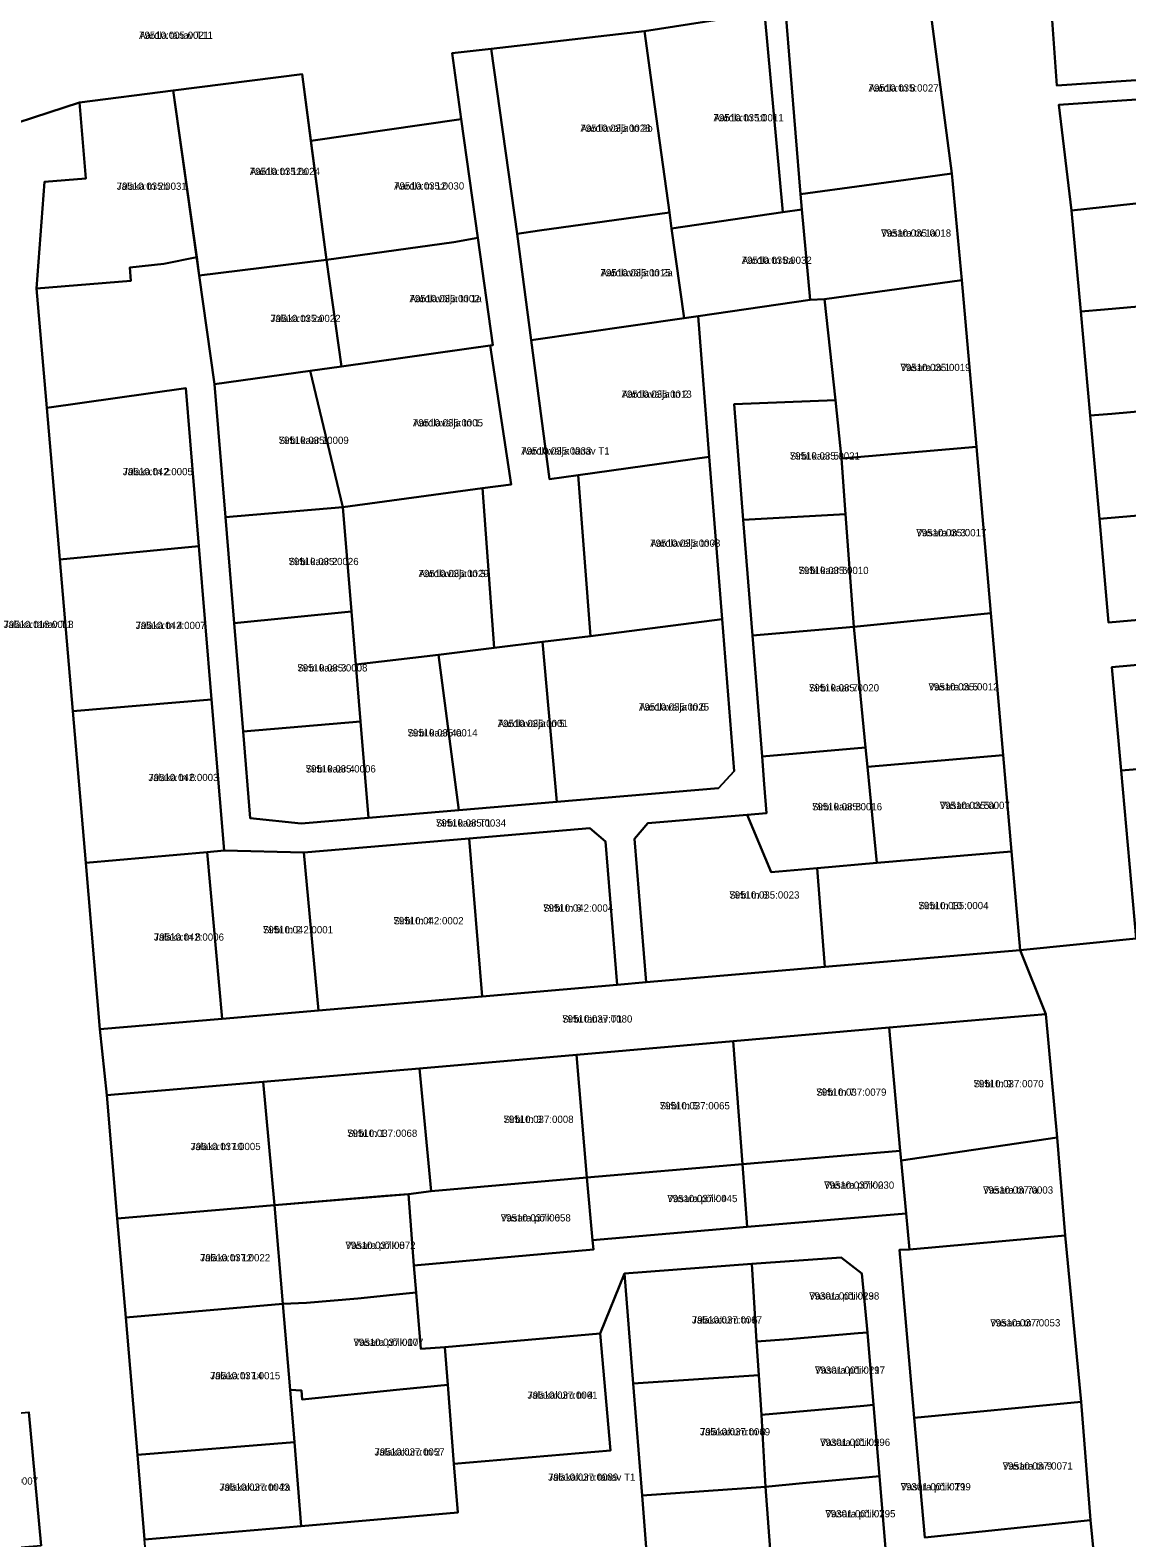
# Model space of a CAD drawing. Extents: x 643847 to 663718, y 6468443 to 6482775.
# Drawn here: x 659369.8 to 659596.7, y 6471257.8 to 6471569.6 of the extents above; entities that cross this region are included whole.
import ezdxf

# ---------------------------------------------------------------- set-up
doc = ezdxf.new("R2010")
doc.units = 0
for name, color, linetype in [('L_AADRESS', 7, 'Continuous'), ('PIIR', 7, 'Continuous'), ('TUNNUS', 7, 'Continuous')]:
    doc.layers.add(name, color=color, linetype=linetype)

msp = doc.modelspace()

# ---------------------------------------------------------------- linework, layer by layer
at = {"layer": 'PIIR'}
for points in [[(659580.87, 6471576.54), (659607.41, 6471580.11), (659606.98, 6471582.1), (659609.15, 6471582.53), (659619.1, 6471584.49), (659620.31, 6471584.76), (659620.87, 6471581.91), (659646.6, 6471590.65), (659648.96, 6471574.16), (659622.36, 6471571.31), (659624.2, 6471560.96), (659582.22, 6471558.13)], [(659553.38, 6471577.64), (659555.68, 6471576.73), (659560.45, 6471539.96), (659555.5, 6471539.28), (659529.18, 6471535.65), (659526.05, 6471573.72)], [(659521.69, 6471573.27), (659525.49, 6471531.93), (659502.51, 6471528.6), (659502.07, 6471531.87), (659499.03, 6471553.71), (659496.87, 6471569.35)], [(659496.87, 6471569.35), (659499.03, 6471553.71), (659502.07, 6471531.87), (659475.2, 6471528.13), (659470.56, 6471527.48), (659465.2, 6471565.74)], [(659457.07, 6471564.82), (659465.2, 6471565.74), (659470.56, 6471527.48), (659473.45, 6471505.47), (659477.24, 6471476.71), (659483.2, 6471477.52), (659485.72, 6471444.28), (659475.76, 6471443.06), (659465.82, 6471441.85), (659463.38, 6471474.83), (659469.33, 6471475.63), (659464.93, 6471504.34), (659465.48, 6471504.42), (659462.38, 6471526.62), (659458.93, 6471551.15)], [(659426.09, 6471560.48), (659431.11, 6471522.09), (659404.79, 6471518.85), (659399.37, 6471557.08)], [(659371.12, 6471516.17), (659372.79, 6471538.19), (659381.33, 6471538.9), (659379.99, 6471554.62), (659399.37, 6471557.08), (659404.26, 6471522.64), (659397.45, 6471521.29), (659390.39, 6471520.5), (659390.61, 6471517.78)], [(659582.62, 6471554.14), (659587.61, 6471554.48), (659614.86, 6471556.32), (659617.49, 6471536.51), (659617.55, 6471535.79), (659585.24, 6471532.27)], [(659458.93, 6471551.15), (659462.38, 6471526.62), (659457.45, 6471525.75), (659431.11, 6471522.09), (659427.88, 6471546.73)], [(659562.55, 6471517.87), (659534.13, 6471513.92), (659531.16, 6471513.81), (659529.45, 6471532.49), (659529.18, 6471535.65), (659555.5, 6471539.28), (659560.45, 6471539.96)], [(659585.24, 6471532.27), (659617.55, 6471535.79), (659619.37, 6471515.15), (659619.46, 6471514.22), (659592.06, 6471511.8), (659587.13, 6471511.37)], [(659470.56, 6471527.48), (659475.2, 6471528.13), (659502.07, 6471531.87), (659502.51, 6471528.6), (659505.09, 6471510.03), (659473.45, 6471505.47)], [(659529.45, 6471532.49), (659531.16, 6471513.81), (659507.96, 6471510.41), (659505.09, 6471510.03), (659502.51, 6471528.6), (659525.49, 6471531.93)], [(659465.48, 6471504.42), (659464.93, 6471504.34), (659460.53, 6471503.74), (659434.18, 6471500.03), (659431.11, 6471522.09), (659457.45, 6471525.75), (659462.38, 6471526.62)], [(659410.18, 6471468.89), (659411.99, 6471446.97), (659413.84, 6471424.55), (659415.33, 6471406.61), (659425.86, 6471405.51), (659439.82, 6471406.7), (659458.49, 6471408.3), (659478.77, 6471409.99), (659512.21, 6471412.82), (659515.45, 6471416.3), (659512.95, 6471447.75), (659510.28, 6471481.34), (659507.96, 6471510.41), (659531.16, 6471513.81), (659534.13, 6471513.92), (659536.38, 6471493.04), (659515.42, 6471492.27), (659517.32, 6471468.34), (659519.22, 6471444.41), (659521.21, 6471419.4), (659521.67, 6471413.61), (659522.15, 6471407.63), (659518.16, 6471407.3), (659497.56, 6471405.59), (659494.81, 6471402.31), (659497.21, 6471372.66), (659491.23, 6471372.14), (659488.83, 6471401.81), (659485.59, 6471404.54), (659460.64, 6471402.44), (659426.41, 6471399.53), (659409.91, 6471399.91), (659407.32, 6471431.17), (659404.69, 6471462.88), (659401.97, 6471495.52), (659373.22, 6471491.5), (659371.12, 6471516.17), (659390.61, 6471517.78), (659390.39, 6471520.5), (659397.45, 6471521.29), (659404.26, 6471522.64), (659404.79, 6471518.85), (659407.91, 6471496.35)], [(659404.79, 6471518.85), (659431.11, 6471522.09), (659434.18, 6471500.03), (659427.71, 6471499.12), (659407.91, 6471496.35)], [(659565.55, 6471483.43), (659537.67, 6471480.98), (659536.38, 6471493.04), (659534.13, 6471513.92), (659562.55, 6471517.87)], [(659587.13, 6471511.37), (659592.06, 6471511.8), (659619.46, 6471514.22), (659621.3, 6471493.35), (659621.36, 6471492.73), (659593.58, 6471490.27), (659589.07, 6471489.87)], [(659505.09, 6471510.03), (659507.96, 6471510.41), (659510.28, 6471481.34), (659483.2, 6471477.52), (659477.24, 6471476.71), (659473.45, 6471505.47)], [(659469.33, 6471475.63), (659463.38, 6471474.83), (659434.49, 6471470.92), (659427.71, 6471499.12), (659434.18, 6471500.03), (659464.93, 6471504.34)], [(659407.91, 6471496.35), (659427.71, 6471499.12), (659434.49, 6471470.92), (659410.18, 6471468.89)], [(659401.97, 6471495.52), (659404.69, 6471462.88), (659375.91, 6471460.13), (659373.22, 6471491.5)], [(659515.42, 6471492.27), (659536.38, 6471493.04), (659537.67, 6471480.98), (659538.5, 6471469.51), (659517.32, 6471468.34)], [(659589.07, 6471489.87), (659593.58, 6471490.27), (659621.36, 6471492.73), (659623.19, 6471471.27), (659591, 6471468.53)], [(659568.56, 6471448.99), (659540.19, 6471446.21), (659538.5, 6471469.51), (659537.67, 6471480.98), (659565.55, 6471483.43)], [(659510.28, 6471481.34), (659512.95, 6471447.75), (659485.72, 6471444.28), (659483.2, 6471477.52)], [(659465.82, 6471441.85), (659454.26, 6471440.37), (659437.2, 6471438.39), (659436.29, 6471449.34), (659434.49, 6471470.92), (659463.38, 6471474.83)], [(659410.18, 6471468.89), (659434.49, 6471470.92), (659436.29, 6471449.34), (659411.99, 6471446.97)], [(659517.32, 6471468.34), (659538.5, 6471469.51), (659540.19, 6471446.21), (659519.22, 6471444.41)], [(659591, 6471468.53), (659623.19, 6471471.27), (659625.04, 6471449.9), (659592.86, 6471447.07)], [(659378.59, 6471428.71), (659375.91, 6471460.13), (659404.69, 6471462.88), (659407.32, 6471431.17)], [(659411.99, 6471446.97), (659436.29, 6471449.34), (659437.2, 6471438.39), (659438.17, 6471426.61), (659413.84, 6471424.55)], [(659485.72, 6471444.28), (659512.95, 6471447.75), (659515.45, 6471416.3), (659512.21, 6471412.82), (659478.77, 6471409.99), (659475.76, 6471443.06)], [(659571.1, 6471419.66), (659543.01, 6471417.25), (659542.62, 6471421.23), (659540.19, 6471446.21), (659568.56, 6471448.99)], [(659519.22, 6471444.41), (659540.19, 6471446.21), (659542.62, 6471421.23), (659521.21, 6471419.4)], [(659465.82, 6471441.85), (659475.76, 6471443.06), (659478.77, 6471409.99), (659458.49, 6471408.3), (659454.26, 6471440.37)], [(659439.82, 6471406.7), (659438.17, 6471426.61), (659437.2, 6471438.39), (659454.26, 6471440.37), (659458.49, 6471408.3)], [(659625.96, 6471440.76), (659627.86, 6471419.35), (659620.39, 6471418.67), (659600.46, 6471416.88), (659595.49, 6471416.44), (659593.6, 6471437.84)], [(659378.59, 6471428.71), (659407.32, 6471431.17), (659409.91, 6471399.91), (659406.42, 6471399.6), (659381.28, 6471397.35)], [(659413.84, 6471424.55), (659438.17, 6471426.61), (659439.82, 6471406.7), (659425.86, 6471405.51), (659415.33, 6471406.61)], [(659532.58, 6471396.29), (659523.12, 6471395.47), (659518.16, 6471407.3), (659522.15, 6471407.63), (659521.67, 6471413.61), (659521.21, 6471419.4), (659542.62, 6471421.23), (659543.01, 6471417.25), (659544.94, 6471397.35)], [(659572.84, 6471399.74), (659544.94, 6471397.35), (659543.01, 6471417.25), (659571.1, 6471419.66)], [(659595.49, 6471416.44), (659600.46, 6471416.88), (659620.39, 6471418.67), (659623.03, 6471388.78), (659623.45, 6471383.99), (659598.59, 6471381.69)], [(659497.21, 6471372.66), (659494.81, 6471402.31), (659497.56, 6471405.59), (659518.16, 6471407.3), (659523.12, 6471395.47), (659532.58, 6471396.29), (659534.17, 6471375.85)], [(659463.34, 6471369.76), (659460.64, 6471402.44), (659485.59, 6471404.54), (659488.83, 6471401.81), (659491.23, 6471372.14)], [(659429.48, 6471366.85), (659426.41, 6471399.53), (659460.64, 6471402.44), (659463.34, 6471369.76)], [(659381.28, 6471397.35), (659406.42, 6471399.6), (659409.5, 6471365.13), (659384.22, 6471362.96)], [(659409.5, 6471365.13), (659406.42, 6471399.6), (659409.91, 6471399.91), (659426.41, 6471399.53), (659429.48, 6471366.85)], [(659534.17, 6471375.85), (659532.58, 6471396.29), (659544.94, 6471397.35), (659572.84, 6471399.74), (659574.63, 6471379.32)], [(659418.03, 6471352.09), (659385.66, 6471349.35), (659384.22, 6471362.96), (659409.5, 6471365.13), (659429.48, 6471366.85), (659463.34, 6471369.76), (659491.23, 6471372.14), (659497.21, 6471372.66), (659534.17, 6471375.85), (659574.63, 6471379.32), (659579.93, 6471366.06), (659547.48, 6471363.32), (659515.25, 6471360.5), (659482.82, 6471357.68), (659450.33, 6471354.83)], [(659515.25, 6471360.5), (659547.48, 6471363.32), (659549.82, 6471337.83), (659517.19, 6471335.07)], [(659579.93, 6471366.06), (659582.24, 6471340.56), (659550, 6471335.84), (659549.82, 6471337.83), (659547.48, 6471363.32)], [(659515.25, 6471360.5), (659517.19, 6471335.07), (659484.98, 6471332.28), (659482.82, 6471357.68)], [(659482.82, 6471357.68), (659484.98, 6471332.28), (659452.78, 6471329.49), (659450.33, 6471354.83)], [(659450.33, 6471354.83), (659452.78, 6471329.49), (659448.05, 6471328.88), (659443.31, 6471328.48), (659420.36, 6471326.57), (659418.03, 6471352.09)], [(659385.66, 6471349.35), (659418.03, 6471352.09), (659420.36, 6471326.57), (659387.81, 6471323.83)], [(659583.95, 6471320.28), (659551.71, 6471317.37), (659551.01, 6471324.86), (659550, 6471335.84), (659582.24, 6471340.56)], [(659486.15, 6471319.33), (659484.98, 6471332.28), (659517.19, 6471335.07), (659518.15, 6471322.11)], [(659518.15, 6471322.11), (659517.19, 6471335.07), (659549.82, 6471337.83), (659550, 6471335.84), (659551.01, 6471324.86)], [(659449.19, 6471314.12), (659448.05, 6471328.88), (659452.78, 6471329.49), (659484.98, 6471332.28), (659486.15, 6471319.33), (659486.32, 6471317.41)], [(659448.05, 6471328.88), (659449.19, 6471314.12), (659449.67, 6471308.54), (659444.82, 6471308.04), (659437.56, 6471307.25), (659426.94, 6471306.36), (659422.05, 6471306.16), (659420.36, 6471326.57)], [(659387.81, 6471323.83), (659420.36, 6471326.57), (659422.05, 6471306.16), (659389.57, 6471303.36)], [(659587.2, 6471285.9), (659552.7, 6471282.61), (659549.64, 6471317.31), (659551.71, 6471317.37), (659583.95, 6471320.28)], [(659494.53, 6471289.71), (659492.73, 6471312.45), (659519.08, 6471314.46), (659520.08, 6471298.34), (659520.58, 6471291.39)], [(659520.08, 6471298.34), (659519.08, 6471314.46), (659537.6, 6471315.77), (659541.84, 6471312.47), (659543.05, 6471300.23), (659541.1, 6471300.07), (659526.76, 6471298.89)], [(659424.04, 6471252.41), (659394.18, 6471249.25), (659393.48, 6471257.44), (659425.85, 6471260.16), (659458.24, 6471263.03), (659457.46, 6471273.04), (659489.83, 6471275.81), (659487.75, 6471300.02), (659492.73, 6471312.45), (659494.53, 6471289.71), (659496.41, 6471266.5), (659498.25, 6471242.29), (659499.44, 6471227.15), (659493.94, 6471226.7), (659492.26, 6471248.18), (659459.73, 6471245.41), (659458.95, 6471255.19), (659432.51, 6471252.83)], [(659422.05, 6471306.16), (659426.94, 6471306.36), (659437.56, 6471307.25), (659444.82, 6471308.04), (659449.67, 6471308.54), (659450.61, 6471296.83), (659455.6, 6471297.18), (659456.21, 6471289.4), (659446.27, 6471288.42), (659426.05, 6471286.4), (659425.96, 6471288.27), (659423.59, 6471288.35)], [(659389.57, 6471303.36), (659422.05, 6471306.16), (659423.59, 6471288.35), (659424.51, 6471277.56), (659391.99, 6471274.96)], [(659457.46, 6471273.04), (659456.21, 6471289.4), (659455.6, 6471297.18), (659487.75, 6471300.02), (659489.83, 6471275.81)], [(659520.58, 6471291.39), (659520.08, 6471298.34), (659526.76, 6471298.89), (659541.1, 6471300.07), (659543.05, 6471300.23), (659544.26, 6471285.25), (659542.28, 6471285.05), (659528.17, 6471283.82), (659521.1, 6471283.19)], [(659494.53, 6471289.71), (659520.58, 6471291.39), (659521.1, 6471283.19), (659521.9, 6471268.3), (659496.41, 6471266.5)], [(659425.85, 6471260.16), (659424.51, 6471277.56), (659423.59, 6471288.35), (659425.96, 6471288.27), (659426.05, 6471286.4), (659446.27, 6471288.43), (659456.21, 6471289.4), (659457.46, 6471273.04), (659458.24, 6471263.03)], [(659521.9, 6471268.3), (659521.1, 6471283.19), (659528.17, 6471283.82), (659542.28, 6471285.05), (659544.26, 6471285.25), (659545.52, 6471270.5), (659543.35, 6471270.29), (659529.59, 6471269.06)], [(659587.2, 6471285.9), (659589.18, 6471261.45), (659554.87, 6471257.86), (659552.7, 6471282.61)], [(659372.07, 6471256.11), (659344.26, 6471253.81), (659341.82, 6471281.22), (659369.55, 6471283.74)], [(659393.48, 6471257.44), (659391.99, 6471274.96), (659424.51, 6471277.56), (659425.85, 6471260.16)], [(659523.05, 6471253.51), (659521.9, 6471268.3), (659529.59, 6471269.06), (659543.35, 6471270.29), (659545.52, 6471270.5), (659546.75, 6471255.59), (659544.73, 6471255.43), (659531, 6471254.27)], [(659496.41, 6471266.5), (659521.9, 6471268.3), (659523.05, 6471253.51), (659523.73, 6471244.62), (659498.25, 6471242.29)]]:
    msp.add_lwpolyline(points, close=True, dxfattribs=at)
for points in [[(659625.96, 6471440.76), (659593.6, 6471437.84), (659595.49, 6471416.44), (659598.59, 6471381.69), (659574.63, 6471379.32), (659572.84, 6471399.74), (659571.1, 6471419.66), (659568.56, 6471448.99), (659565.55, 6471483.43), (659562.55, 6471517.87), (659560.45, 6471539.96), (659555.68, 6471576.73), (659580.87, 6471576.54), (659582.22, 6471558.13), (659624.2, 6471560.96)], [(659526.05, 6471573.72), (659529.18, 6471535.65), (659529.45, 6471532.49), (659525.49, 6471531.93), (659521.69, 6471573.27), (659496.87, 6471569.35), (659465.2, 6471565.74), (659457.07, 6471564.82), (659458.93, 6471551.15), (659427.88, 6471546.73), (659426.09, 6471560.48), (659399.37, 6471557.08), (659379.99, 6471554.62), (659335.08, 6471540)], [(659335.08, 6471540), (659379.99, 6471554.62), (659381.33, 6471538.9), (659372.79, 6471538.19), (659371.12, 6471516.17), (659373.22, 6471491.5), (659375.91, 6471460.13), (659378.59, 6471428.71), (659381.28, 6471397.35), (659384.22, 6471362.96), (659385.66, 6471349.35), (659387.81, 6471323.83), (659389.57, 6471303.36), (659391.99, 6471274.96), (659393.48, 6471257.44)], [(659614.86, 6471556.32), (659587.61, 6471554.48), (659582.62, 6471554.14), (659585.24, 6471532.27), (659587.13, 6471511.37), (659589.07, 6471489.87), (659591, 6471468.53), (659592.86, 6471447.07), (659625.04, 6471449.9)], [(659598.29, 6471152.55), (659596.46, 6471172.5), (659595.62, 6471181.66), (659594.24, 6471200.72), (659592.42, 6471225.78), (659590.13, 6471251.56), (659589.18, 6471261.45), (659587.2, 6471285.9), (659583.95, 6471320.28), (659582.24, 6471340.56), (659579.93, 6471366.06), (659574.63, 6471379.32), (659598.59, 6471381.69)], [(659546.75, 6471255.59), (659545.52, 6471270.5), (659544.26, 6471285.25), (659543.05, 6471300.23), (659541.84, 6471312.47), (659537.6, 6471315.77), (659519.08, 6471314.46), (659492.73, 6471312.45), (659487.75, 6471300.02), (659455.6, 6471297.18), (659450.61, 6471296.83), (659449.67, 6471308.54), (659449.19, 6471314.12), (659486.32, 6471317.41), (659486.15, 6471319.33), (659518.15, 6471322.11), (659551.01, 6471324.86), (659551.71, 6471317.37), (659549.64, 6471317.31), (659552.7, 6471282.61), (659554.87, 6471257.86), (659589.18, 6471261.45), (659590.13, 6471251.56)], [(659372.07, 6471256.11), (659369.55, 6471283.74)]]:
    msp.add_lwpolyline(points, dxfattribs=at)

# ---------------------------------------------------------------- texts
at = {"layer": 'L_AADRESS'}
for s, p in [('Aardla tänav T11', (659392.33, 6471567.79)), ('Aardla tn 8', (659543.25, 6471556.89)), ('Aardlavälja tn 2b', (659483.64, 6471548.57)), ('Aardla tn 10', (659511.18, 6471550.73)), ('Aardla tn 12a', (659415.24, 6471539.62)), ('Jalaka tn 2b', (659387.69, 6471536.57)), ('Aardla tn 12', (659445.09, 6471536.62)), ('Vasara tn 1a', (659545.83, 6471526.88)), ('Aardla tn 8a', (659517, 6471521.26)), ('Aardlavälja tn 2a', (659487.8, 6471518.67)), ('Aardlavälja tn 1a', (659448.28, 6471513.33)), ('Jalaka tn 2a', (659419.51, 6471509.22)), ('Vasara tn 1', (659549.84, 6471499.08)), ('Aardlavälja tn 2', (659492.16, 6471493.56)), ('Aardlavälja tn 1', (659448.98, 6471487.63)), ('Sirbi kaar 1', (659421.2, 6471484.01)), ('Aardlavälja tänav T1', (659471.39, 6471481.82)), ('Sirbi kaar 5', (659526.96, 6471480.78)), ('Jalaka tn 2', (659388.95, 6471477.54)), ('Vasara tn 3', (659553.12, 6471464.91)), ('Aardlavälja tn 4', (659498.08, 6471462.74)), ('Sirbi kaar 2', (659423.25, 6471458.95)), ('Aardlavälja tn 3', (659450.16, 6471456.47)), ('Sirbi kaar 6', (659528.75, 6471457.1)), ('Jalaka tänav T1', (659364.28, 6471445.93)), ('Jalaka tn 4', (659391.61, 6471445.73)), ('Sirbi kaar 3', (659425.07, 6471436.95)), ('Sirbi kaar 7', (659530.92, 6471432.82)), ('Vasara tn 5', (659555.64, 6471433.03)), ('Aardlavälja tn 6', (659495.75, 6471428.87)), ('Aardlavälja tn 5', (659466.52, 6471425.45)), ('Sirbi kaar 4a', (659447.85, 6471423.51)), ('Sirbi kaar 4', (659426.79, 6471416.06)), ('Jalaka tn 6', (659394.25, 6471414.28)), ('Sirbi kaar 8', (659531.55, 6471408.24)), ('Vasara tn 5a', (659557.97, 6471408.51)), ('Sirbi kaar T1', (659453.75, 6471404.87)), ('Sirbi tn 8', (659514.44, 6471389.98)), ('Sirbi tn 6', (659475.93, 6471387.28)), ('Sirbi tn 10', (659553.56, 6471387.79)), ('Sirbi tn 4', (659444.96, 6471384.65)), ('Jalaka tn 8', (659395.39, 6471381.27)), ('Sirbi tn 2', (659417.95, 6471382.79)), ('Sirbi tänav T1', (659479.87, 6471364.34)), ('Sirbi tn 7', (659532.44, 6471349.2)), ('Sirbi tn 9', (659564.96, 6471350.95)), ('Sirbi tn 5', (659500.05, 6471346.39)), ('Sirbi tn 3', (659467.72, 6471343.58)), ('Sirbi tn 1', (659435.38, 6471340.7)), ('Jalaka tn 10', (659402.97, 6471337.96)), ('Vasara põik 4', (659501.61, 6471327.2)), ('Vasara põik 2', (659534.05, 6471329.97)), ('Vasara tn 7a', (659566.93, 6471328.96)), ('Vasara põik 6', (659467.14, 6471323.2)), ('Jalaka tn 12', (659404.95, 6471314.96)), ('Vasara põik 8', (659435.02, 6471317.52)), ('Vasara põik 13', (659530.96, 6471307.05)), ('Jalakakuru tn 6', (659506.7, 6471302.09)), ('Vasara tn 7', (659568.42, 6471301.49)), ('Vasara põik 10', (659436.68, 6471297.47)), ('Jalaka tn 14', (659407.03, 6471290.56)), ('Vasara põik 11', (659532.15, 6471291.71)), ('Jalakakuru tn 4', (659472.67, 6471286.53)), ('Jalakakuru tn 8', (659508.37, 6471278.95)), ('Jalakakuru tn 2', (659441.03, 6471274.78)), ('Vasara põik 9', (659533.21, 6471276.78)), ('Vasara tn 9', (659570.99, 6471271.88)), ('Jalakakuru tänav T1', (659476.95, 6471269.57)), ('Jalakakuru tn 2a', (659408.95, 6471267.5)), ('Vasara põik T1', (659549.89, 6471267.58)), ('Vasara põik 7', (659534.31, 6471262.01))]:
    msp.add_text(s, height=1.5, dxfattribs=at).set_placement(p)
at = {"layer": 'TUNNUS'}
for s, p in [('79510:005:0021', (659392.33, 6471567.79)), ('79510:035:0027', (659543.25, 6471556.89)), ('79510:035:0011', (659511.18, 6471550.73)), ('79510:035:0028', (659483.64, 6471548.57)), ('79510:035:0024', (659415.24, 6471539.62)), ('79510:035:0031', (659387.69, 6471536.57)), ('79510:035:0030', (659445.09, 6471536.62)), ('79510:035:0018', (659545.83, 6471526.88)), ('79510:035:0032', (659517, 6471521.26)), ('79510:035:0015', (659487.8, 6471518.67)), ('79510:035:0002', (659448.28, 6471513.33)), ('79510:035:0022', (659419.51, 6471509.22)), ('79510:035:0019', (659549.84, 6471499.08)), ('79510:035:0013', (659492.16, 6471493.56)), ('79510:035:0005', (659448.98, 6471487.63)), ('79510:035:0009', (659421.2, 6471484.01)), ('79510:035:0033', (659471.39, 6471481.82)), ('79510:035:0021', (659526.96, 6471480.78)), ('79510:042:0005', (659388.95, 6471477.54)), ('79510:035:0017', (659553.12, 6471464.91)), ('79510:035:0003', (659498.08, 6471462.74)), ('79510:035:0026', (659423.25, 6471458.95)), ('79510:035:0029', (659450.16, 6471456.47)), ('79510:035:0010', (659528.75, 6471457.1)), ('79510:018:0018', (659364.28, 6471445.93)), ('79510:042:0007', (659391.61, 6471445.73)), ('79510:035:0008', (659425.07, 6471436.95)), ('79510:035:0020', (659530.92, 6471432.82)), ('79510:035:0012', (659555.64, 6471433.03)), ('79510:035:0025', (659495.75, 6471428.87)), ('79510:035:0001', (659466.52, 6471425.45)), ('79510:035:0014', (659447.85, 6471423.51)), ('79510:035:0006', (659426.79, 6471416.06)), ('79510:042:0003', (659394.25, 6471414.28)), ('79510:035:0007', (659557.97, 6471408.51)), ('79510:035:0016', (659531.55, 6471408.24)), ('79510:035:0034', (659453.75, 6471404.87)), ('79510:035:0023', (659514.44, 6471389.98)), ('79510:042:0004', (659475.93, 6471387.28)), ('79510:035:0004', (659553.56, 6471387.79)), ('79510:042:0002', (659444.96, 6471384.65)), ('79510:042:0006', (659395.39, 6471381.27)), ('79510:042:0001', (659417.95, 6471382.79)), ('79510:037:0080', (659479.87, 6471364.34)), ('79510:037:0079', (659532.44, 6471349.2)), ('79510:037:0070', (659564.96, 6471350.95)), ('79510:037:0065', (659500.05, 6471346.39)), ('79510:037:0008', (659467.72, 6471343.58)), ('79510:037:0068', (659435.38, 6471340.7)), ('79510:037:0005', (659402.97, 6471337.96)), ('79510:037:0030', (659534.05, 6471329.97)), ('79510:037:0003', (659566.93, 6471328.96)), ('79510:037:0045', (659501.61, 6471327.2)), ('79510:037:0058', (659467.14, 6471323.2)), ('79510:037:0022', (659404.95, 6471314.96)), ('79510:037:0072', (659435.02, 6471317.52)), ('79301:001:0298', (659530.96, 6471307.05)), ('79510:037:0067', (659506.7, 6471302.09)), ('79510:037:0053', (659568.42, 6471301.49)), ('79510:037:0077', (659436.68, 6471297.47)), ('79510:037:0015', (659407.03, 6471290.56)), ('79301:001:0297', (659532.15, 6471291.71)), ('79510:037:0061', (659472.67, 6471286.53)), ('79510:037:0069', (659508.37, 6471278.95)), ('79510:037:0057', (659441.03, 6471274.78)), ('79301:001:0296', (659533.21, 6471276.78)), ('79510:037:0071', (659570.99, 6471271.88)), ('79510:021:0007', (659356.92, 6471268.77)), ('79510:037:0089', (659476.95, 6471269.57)), ('79510:037:0043', (659408.95, 6471267.5)), ('79301:001:0299', (659549.89, 6471267.58)), ('79301:001:0295', (659534.31, 6471262.01))]:
    msp.add_text(s, height=1.5, dxfattribs=at).set_placement(p)

doc.saveas('drawing.dxf')
